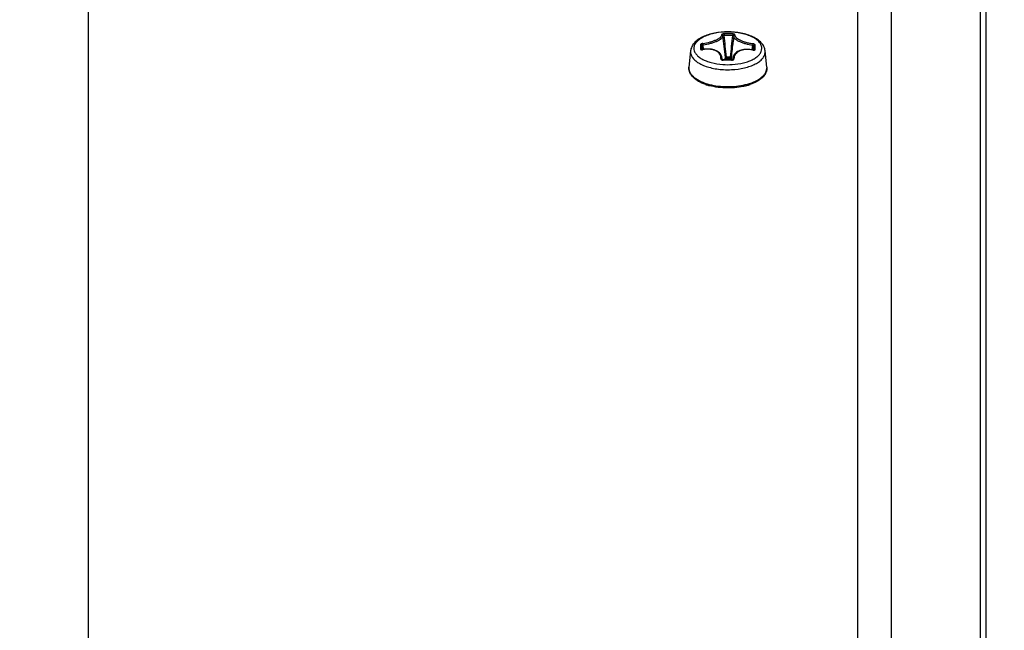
# Model space of a CAD drawing. Header units: millimetres. Extents: x 0 to 420, y 0 to 297.
# Tile 303 of 514: x 267.63 to 276.43, y 244.24 to 249.69. Entities that reach past the tile are written whole.
import ezdxf

# ---------------------------------------------------------------- set-up
doc = ezdxf.new("R2010")
doc.units = ezdxf.units.MM
doc.header["$LTSCALE"] = 23.1
doc.layers.get('0').update_dxf_attribs({"linetype": 'CONTINUOUS'})
doc.layers.add('DIM_PILOTEES', color=7, linetype='CONTINUOUS')
doc.styles.get("Standard").update_dxf_attribs({"font": 'txt', "width": 0.7})
doc.dimstyles.new('DIMSTYLE_1', dxfattribs={"dimtxt": 2.5, "dimasz": 3.5, "dimexe": 2, "dimexo": 0, "dimtad": 1, "dimdec": 0, "dimlfac": 10, "dimdsep": 46, "dimtxsty": 'Standard', "dimblk": '_FILLED', "dimblk1": '_FILLED', "dimblk2": '_FILLED', "dimcen": 0.09, "dimazin": 2, "dimtp": 1.2, "dimtm": 1.2, "dimtfac": 1, "dimtdec": 0, "dimtofl": 0, "dimtmove": 0, "dimatfit": 3, "dimldrblk": '_FILLED', "dimfxl": 0, "dimtolj": 1, "dimarcsym": 0})
doc.dimstyles.new('DIMSTYLE_3', dxfattribs={"dimtxt": 2.5, "dimasz": 3.5, "dimexe": 2, "dimexo": 0, "dimtad": 1, "dimdec": 0, "dimlfac": 10, "dimdsep": 46, "dimtxsty": 'Standard', "dimblk": '_FILLED', "dimblk1": '_FILLED', "dimblk2": '_FILLED', "dimcen": 0.09, "dimazin": 2, "dimtp": 0.3, "dimtm": 0.3, "dimtfac": 1, "dimtdec": 0, "dimtofl": 0, "dimtmove": 0, "dimatfit": 3, "dimldrblk": '_FILLED', "dimfxl": 0, "dimtolj": 1, "dimarcsym": 0})
doc.dimstyles.new('DIMSTYLE_4', dxfattribs={"dimtxt": 2.5, "dimasz": 3.5, "dimexe": 2, "dimexo": 0, "dimtad": 1, "dimdec": 0, "dimlfac": 10, "dimdsep": 46, "dimtxsty": 'Standard', "dimblk": '_FILLED', "dimblk1": '_FILLED', "dimblk2": '_FILLED', "dimcen": 0.09, "dimazin": 2, "dimtp": 0.8, "dimtm": 0.8, "dimtfac": 1, "dimtdec": 0, "dimtofl": 0, "dimtmove": 0, "dimatfit": 3, "dimldrblk": '_FILLED', "dimfxl": 0, "dimtolj": 1, "dimarcsym": 0})

# ---------------------------------------------------------------- blocks, each defined once
blk = doc.blocks.new('_FILLED')
at = {"color": 0, "linetype": 'ByBlock'}
blk.add_solid([(0, 0), (-1, 0.1429), (-1, -0.1429)], dxfattribs=at)
blk = doc.blocks.new('*D1')
at = {"layer": 'DIM_PILOTEES', "color": 2, "linetype": 'Continuous'}
for p, q in [((273.9153, 254.2086), (213.2201, 254.2086)), ((215.2201, 254.2086), (215.2201, 191.8279)), ((215.2201, 129.4471), (215.2201, 191.8279)), ((273.9407, 129.4471), (213.2201, 129.4471))]:
    blk.add_line(p, q, dxfattribs=at)
at = {"layer": 'DIM_PILOTEES', "color": 2, "linetype": 'Continuous', "xscale": 3.5, "yscale": 3.5, "zscale": 3.5}
for p, rotation in [((215.2201, 254.2086), 90), ((215.2201, 129.4471), 270)]:
    blk.add_blockref('_FILLED', p, dxfattribs=dict(at, rotation=rotation))
at = {"layer": 'DIM_PILOTEES', "color": 2, "linetype": 'Continuous', "insert": (212.0951, 191.6644), "char_height": 2.5, "width": 10.982143, "attachment_point": 2, "rotation": 90, "line_spacing_factor": 0.9}
blk.add_mtext('{\\ftxt;\\W0.0001;\\H0.0001;\\~}{\\ftxt;\\W2.9285714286;\\H2.5; }{\\ftxt;\\W0.0001;\\H0.0001;\\~}', dxfattribs=at)
blk = doc.blocks.new('*D3')
at = {"layer": 'DIM_PILOTEES', "color": 2, "linetype": 'Continuous'}
for p, q in [((268.2466, 226.4958), (268.2466, 267.8625)), ((276.2711, 203.1426), (276.2711, 267.8625)), ((268.2466, 265.8625), (257.526, 265.8625)), ((257.526, 265.8625), (272.2588, 265.8625)), ((283.7711, 265.8625), (272.2588, 265.8625)), ((276.2711, 265.8625), (283.7711, 265.8625))]:
    blk.add_line(p, q, dxfattribs=at)
at = {"layer": 'DIM_PILOTEES', "color": 2, "linetype": 'Continuous', "xscale": 3.5, "yscale": 3.5, "zscale": 3.5}
blk.add_blockref('_FILLED', (268.2466, 265.8625), dxfattribs=at)
at = {"layer": 'DIM_PILOTEES', "color": 2, "linetype": 'Continuous', "xscale": 3.5, "yscale": 3.5, "zscale": 3.5, "rotation": 180}
blk.add_blockref('_FILLED', (276.2711, 265.8625), dxfattribs=at)
at = {"layer": 'DIM_PILOTEES', "color": 2, "linetype": 'Continuous', "insert": (261.4546, 268.9875), "char_height": 2.5, "width": 5.892857, "attachment_point": 3, "line_spacing_factor": 0.9}
blk.add_mtext('{\\ftxt;\\W0.0001;\\H0.0001;\\~}{\\ftxt;\\W1.5714285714;\\H2.5; }{\\ftxt;\\W0.0001;\\H0.0001;\\~}', dxfattribs=at)
blk = doc.blocks.new('*D9')
at = {"layer": 'DIM_PILOTEES', "color": 2, "linetype": 'Continuous'}
for p, q in [((226.3883, 206.1532), (226.3883, 279.9641)), ((276.2211, 241.5579), (276.2211, 279.9641)), ((226.3883, 277.9641), (251.3047, 277.9641)), ((276.2211, 277.9641), (251.3047, 277.9641))]:
    blk.add_line(p, q, dxfattribs=at)
at = {"layer": 'DIM_PILOTEES', "color": 2, "linetype": 'Continuous', "xscale": 3.5, "yscale": 3.5, "zscale": 3.5, "rotation": 180}
blk.add_blockref('_FILLED', (226.3883, 277.9641), dxfattribs=at)
at = {"layer": 'DIM_PILOTEES', "color": 2, "linetype": 'Continuous', "xscale": 3.5, "yscale": 3.5, "zscale": 3.5}
blk.add_blockref('_FILLED', (276.2211, 277.9641), dxfattribs=at)
at = {"layer": 'DIM_PILOTEES', "color": 2, "linetype": 'Continuous', "insert": (253.158, 281.0891), "char_height": 2.5, "width": 8.839286, "attachment_point": 2, "line_spacing_factor": 0.9}
blk.add_mtext('{\\ftxt;\\W0.0001;\\H0.0001;\\~}{\\ftxt;\\W2.3571428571;\\H2.5; }{\\ftxt;\\W0.0001;\\H0.0001;\\~}', dxfattribs=at)

msp = doc.modelspace()

# ---------------------------------------------------------------- linework, layer by layer
at = {"color": 7, "linetype": 'Continuous'}
for p, q in [((275.1211, 254.072), (275.1211, 175.172)), ((275.4211, 254.072), (275.4211, 175.172)), ((274.0041, 249.5643), (274.0035, 249.5509)), ((274.0133, 249.5469), (274.0071, 249.4951)), ((274.0136, 249.5489), (274.0133, 249.5469)), ((274.0138, 249.5498), (274.0136, 249.5489)), ((273.733, 249.4251), (273.7292, 249.4601)), ((273.744, 249.4267), (273.7397, 249.4679)), ((274.007, 249.4949), (274.0071, 249.4951)), ((274.1797, 249.4223), (274.1842, 249.4639)), ((274.1903, 249.4211), (274.1944, 249.456)), ((274.1903, 249.4211), (274.1944, 249.456)), ((273.6277, 249.4124), (273.6134, 249.269)), ((273.6277, 249.4124), (273.6273, 249.4078)), ((273.7278, 249.4255), (273.7278, 249.4258)), ((273.729, 249.4235), (273.7338, 249.4237)), ((273.7366, 249.4241), (273.7366, 249.4256)), ((273.7369, 249.4242), (273.7366, 249.4241)), ((273.7369, 249.4242), (273.7366, 249.4241)), ((274.1833, 249.4202), (274.1835, 249.4216)), ((274.1931, 249.422), (274.193, 249.4215)), ((274.1931, 249.422), (274.193, 249.4215)), ((274.3088, 249.2688), (274.2944, 249.4124)), ((273.9085, 249.3519), (273.9106, 249.3343)), ((273.9086, 249.3356), (273.9085, 249.3365)), ((273.9486, 249.3472), (273.9487, 249.3598)), ((273.9486, 249.3472), (273.981, 249.3469)), ((273.9487, 249.3598), (273.9811, 249.3595)), ((273.981, 249.3469), (273.9811, 249.3595)), ((274.0057, 249.3474), (274.0041, 249.3341)), ((274.0053, 249.335), (274.0054, 249.3357)), ((273.6129, 249.2631), (273.6133, 249.2688)), ((273.6133, 249.2688), (273.613, 249.2641)), ((273.6134, 249.269), (273.6133, 249.2688)), ((274.3088, 249.2688), (274.3092, 249.2558))]:
    msp.add_line(p, q, dxfattribs=at)
for points in [[(273.7366, 249.4256), (273.7349, 249.4253), (273.7331, 249.4251), (273.7314, 249.4251), (273.7299, 249.4251), (273.7287, 249.4253), (273.7277, 249.4255), (273.727, 249.4257), (273.7265, 249.4258)], [(273.9085, 249.3519), (273.908, 249.3556), (273.9058, 249.3644), (273.9026, 249.3728), (273.8982, 249.3809), (273.8927, 249.3884), (273.8862, 249.3955), (273.8787, 249.402), (273.8703, 249.4079), (273.8609, 249.4132), (273.8507, 249.4179), (273.8397, 249.4218), (273.8281, 249.4249), (273.8159, 249.4273), (273.8031, 249.4289), (273.79, 249.4298), (273.7764, 249.4298), (273.7627, 249.4291), (273.7487, 249.4275), (273.7366, 249.4256)], [(274.185, 249.4213), (274.1715, 249.4238), (274.1576, 249.4256), (274.1437, 249.4266), (274.1301, 249.4268), (274.1168, 249.4262), (274.1039, 249.4248), (274.0914, 249.4226), (274.0795, 249.4197), (274.0682, 249.416), (274.0577, 249.4116), (274.0479, 249.4065), (274.0391, 249.4007), (274.0312, 249.3944), (274.0242, 249.3874), (274.0183, 249.3799), (274.0134, 249.372), (274.0097, 249.3636), (274.007, 249.3549), (274.0057, 249.3473)], [(274.1943, 249.4219), (274.1943, 249.4219), (274.194, 249.4218), (274.1935, 249.4216), (274.1926, 249.4214), (274.1915, 249.4212), (274.1902, 249.4211), (274.1886, 249.421), (274.1868, 249.4211), (274.185, 249.4213)], [(273.9111, 249.334), (273.9102, 249.3345), (273.9094, 249.3349), (273.9089, 249.3353), (273.9085, 249.3357), (273.9084, 249.3358)], [(273.9182, 249.3329), (273.9167, 249.3329), (273.9151, 249.333), (273.9136, 249.3333), (273.9123, 249.3336), (273.9111, 249.334)], [(273.9951, 249.3322), (273.9837, 249.3325), (273.9702, 249.3328), (273.9567, 249.333), (273.9433, 249.3331), (273.9298, 249.333), (273.9182, 249.3329)], [(274.0044, 249.3343), (274.0035, 249.3338), (274.0025, 249.3333), (274.0012, 249.3329), (273.9998, 249.3325), (273.9982, 249.3323), (273.9966, 249.3322), (273.9951, 249.3322)], [(274.0054, 249.3352), (274.0055, 249.3352), (274.0055, 249.3352), (274.0053, 249.335), (274.005, 249.3347), (274.0044, 249.3343)]]:
    msp.add_lwpolyline(points, dxfattribs=at)
for centre, radius, start, end in [((259.2592, 247.7968), 14.7619, 6.06035, 6.81939), ((273.9541, 248.2717), 1.2936, 87.7868, 91.19617), ((273.954, 248.269), 1.2828, 87.78929, 91.19865), ((259.8536, 247.8726), 14.1734, 6.02286, 6.80307), ((288.0051, 247.8183), 14.1084, 172.94593, 173.72854), ((275.5819, 249.3783), 1.8668, 177.24621, 177.79624), ((275.5582, 249.372), 1.8312, 177.24144, 177.79761), ((289.4245, 247.6484), 15.5277, 173.17044, 173.69048), ((270.7371, 249.5718), 3.4592, 357.78688, 358.08123), ((270.6821, 249.582), 3.5263, 357.78667, 358.07779), ((275.9253, 249.3654), 2.2105, 177.80383, 178.29629), ((275.8809, 249.3597), 2.1541, 177.80178, 178.24119), ((273.7293, 249.4631), 0.0396, 276.41564, 280.56945), ((274.1914, 249.4596), 0.0402, 258.42456, 260.4371), ((274.1913, 249.4588), 0.0395, 260.43335, 262.59295), ((270.1057, 249.5958), 4.0911, 357.56492, 357.79204), ((269.9512, 249.6099), 4.2577, 357.53456, 357.79029), ((274.2178, 249.4048), 0.077, 357.80476, 5.70129), ((273.9135, 249.3361), 0.00498, 174.90511, 183.83758), ((273.9611, 249.92), 0.6301, 265.8754, 273.45184), ((273.9277, 249.3309), 0.00963, 168.54212, 182.81335), ((273.9437, 247.8797), 1.451, 87.97505, 91.01438), ((273.846, 249.3354), 0.1491, 357.84581, 358.76343), ((274.049, 249.3635), 0.0594, 210.07729, 211.66139), ((274.0707, 249.3397), 0.0654, 173.30271, 183.50713), ((274.0005, 249.3355), 0.00495, 356.23147, 2.19979), ((273.6929, 249.261), 0.0799, 177.79343, 178.4626), ((273.9611, 249.9382), 0.6934, 266.70494, 272.68479), ((274.2291, 249.261), 0.0801, 356.2933, 357.79284), ((273.9204, 249.5704), 0.4839, 250.76377, 254.11181), ((273.9292, 249.6008), 0.5156, 254.09624, 254.81621), ((273.9316, 249.6096), 0.5247, 254.81495, 255.11031), ((273.9322, 249.6416), 0.5449, 255.40133, 255.61771), ((273.9883, 249.618), 0.5334, 284.24608, 284.88422), ((273.9905, 249.6096), 0.5247, 284.8851, 285.19641), ((274.003, 249.5659), 0.4793, 285.1217, 289.25359)]:
    msp.add_arc(centre, radius, start, end, dxfattribs=at)
for points, knots in [([(274.2944, 249.4124), (274.2931, 249.4258), (274.2851, 249.4525), (274.2605, 249.4872), (274.2261, 249.5162), (274.1838, 249.5399), (274.1347, 249.5587), (274.0604, 249.5774), (273.961, 249.5863), (273.8617, 249.5774), (273.7874, 249.5587), (273.7383, 249.5399), (273.696, 249.5162), (273.6616, 249.4872), (273.637, 249.4525), (273.629, 249.4258), (273.6277, 249.4124)], [0, 0, 0, 0, 0.049832, 0.101193, 0.155966, 0.215691, 0.280842, 0.350888, 0.500005, 0.649122, 0.719167, 0.784316, 0.844039, 0.89881, 0.950167, 1, 1, 1, 1]), ([(274.265, 249.433), (274.2654, 249.4426), (274.2618, 249.4632), (274.2442, 249.4914), (274.2161, 249.5167), (274.1788, 249.5388), (274.1334, 249.5569), (274.0625, 249.5755), (273.9665, 249.5849), (273.87, 249.5772), (273.798, 249.5598), (273.7513, 249.5425), (273.7123, 249.5211), (273.6825, 249.4964), (273.6628, 249.4687), (273.6574, 249.4481), (273.6571, 249.4384)], [0, 0, 0, 0, 0.039698, 0.083602, 0.13474, 0.194185, 0.261584, 0.335674, 0.495954, 0.657137, 0.732291, 0.801068, 0.862069, 0.914739, 0.959836, 1, 1, 1, 1]), ([(273.7388, 249.4806), (273.7604, 249.4835), (273.7921, 249.4897), (273.8319, 249.5018), (273.8576, 249.5121), (273.8761, 249.5216), (273.8881, 249.5298), (273.8992, 249.5389), (273.9073, 249.5498), (273.9063, 249.558)], [0, 0, 0, 0, 0.340374, 0.5013, 0.646983, 0.771753, 0.825072, 0.872001, 1, 1, 1, 1]), ([(273.7397, 249.4679), (273.7626, 249.4707), (273.7961, 249.477), (273.8381, 249.4896), (273.8653, 249.5003), (273.8877, 249.512), (273.9043, 249.5242), (273.9148, 249.5364), (273.9172, 249.5458), (273.9167, 249.5497)], [0, 0, 0, 0, 0.338215, 0.498008, 0.642712, 0.766833, 0.866807, 0.942433, 1, 1, 1, 1]), ([(273.9271, 249.565), (273.9244, 249.5649), (273.9193, 249.5645), (273.9135, 249.5633), (273.9097, 249.5618), (273.9075, 249.5605), (273.9062, 249.5589), (273.9063, 249.558)], [0, 0, 0, 0, 0.35255, 0.657404, 0.778842, 0.875364, 1, 1, 1, 1]), ([(273.9063, 249.558), (273.9087, 249.5581), (273.9138, 249.5566), (273.9164, 249.552), (273.9167, 249.5497)], [0, 0, 0, 0, 0.508424, 1, 1, 1, 1]), ([(273.9272, 249.5516), (273.9247, 249.5517), (273.9213, 249.5515), (273.9179, 249.5509), (273.9167, 249.55), (273.9167, 249.5497)], [0, 0, 0, 0, 0.680386, 0.89497, 1, 1, 1, 1]), ([(273.9271, 249.565), (273.927, 249.5632), (273.9271, 249.5588), (273.9271, 249.5543), (273.9272, 249.5516)], [0, 0, 0, 0, 0.395367, 1, 1, 1, 1]), ([(274.0127, 249.5499), (274.0116, 249.5504), (274.0084, 249.5509), (274.0053, 249.551), (274.0035, 249.5509)], [0, 0, 0, 0, 0.40955, 1, 1, 1, 1]), ([(274.024, 249.5569), (274.0243, 249.5578), (274.0232, 249.5595), (274.0211, 249.5608), (274.0175, 249.5624), (274.0117, 249.5637), (274.0067, 249.5642), (274.0041, 249.5643)], [0, 0, 0, 0, 0.122469, 0.216836, 0.336793, 0.642019, 1, 1, 1, 1]), ([(274.0136, 249.549), (274.0136, 249.5491), (274.0135, 249.5495), (274.0131, 249.5497), (274.0127, 249.5499)], [0, 0, 0, 0, 0.187747, 1, 1, 1, 1]), ([(274.0133, 249.5469), (274.0128, 249.543), (274.015, 249.5337), (274.0251, 249.5215), (274.0409, 249.5093), (274.0624, 249.4976), (274.0886, 249.4867), (274.1293, 249.4737), (274.1619, 249.4671), (274.1842, 249.4639)], [0, 0, 0, 0, 0.058675, 0.134794, 0.234584, 0.358055, 0.501941, 0.661095, 1, 1, 1, 1]), ([(274.024, 249.5569), (274.0218, 249.5571), (274.0171, 249.5559), (274.0143, 249.5519), (274.0138, 249.5498)], [0, 0, 0, 0, 0.508143, 1, 1, 1, 1]), ([(274.024, 249.5569), (274.0232, 249.5535), (274.0244, 249.5448), (274.0334, 249.5331), (274.0481, 249.5215), (274.0683, 249.5101), (274.0934, 249.4995), (274.1221, 249.49), (274.1532, 249.4822), (274.1746, 249.4782), (274.1855, 249.4766)], [0, 0, 0, 0, 0.056234, 0.129317, 0.227103, 0.350034, 0.494764, 0.65581, 0.826552, 1, 1, 1, 1]), ([(273.7388, 249.4806), (273.7361, 249.4802), (273.7309, 249.479), (273.7241, 249.4761), (273.7192, 249.4727), (273.7172, 249.4694), (273.7172, 249.468)], [0, 0, 0, 0, 0.313519, 0.603592, 0.836156, 1, 1, 1, 1]), ([(273.7172, 249.468), (273.7198, 249.4685), (273.7255, 249.4675), (273.7289, 249.4626), (273.7292, 249.4601)], [0, 0, 0, 0, 0.518798, 1, 1, 1, 1]), ([(273.7397, 249.4679), (273.7371, 249.4673), (273.7329, 249.4657), (273.7292, 249.4619), (273.7292, 249.4601)], [0, 0, 0, 0, 0.589144, 1, 1, 1, 1]), ([(273.7388, 249.4806), (273.7384, 249.4788), (273.7387, 249.4745), (273.7392, 249.4703), (273.7397, 249.4679)], [0, 0, 0, 0, 0.424804, 1, 1, 1, 1]), ([(274.1855, 249.4766), (274.1857, 249.4748), (274.1853, 249.4705), (274.1847, 249.4663), (274.1842, 249.4639)], [0, 0, 0, 0, 0.424916, 1, 1, 1, 1]), ([(274.1944, 249.456), (274.1944, 249.4578), (274.1909, 249.4617), (274.1868, 249.4633), (274.1842, 249.4639)], [0, 0, 0, 0, 0.407535, 1, 1, 1, 1]), ([(274.2063, 249.4637), (274.2064, 249.4651), (274.2047, 249.4684), (274.2, 249.4719), (274.1933, 249.475), (274.1882, 249.4762), (274.1855, 249.4766)], [0, 0, 0, 0, 0.16253, 0.392704, 0.682848, 1, 1, 1, 1]), ([(274.2063, 249.4637), (274.2037, 249.4642), (274.198, 249.4633), (274.1947, 249.4584), (274.1944, 249.456)], [0, 0, 0, 0, 0.520017, 1, 1, 1, 1]), ([(273.6273, 249.4078), (273.627, 249.3979), (273.6304, 249.3769), (273.6471, 249.3478), (273.6742, 249.3213), (273.7104, 249.2978), (273.7548, 249.2779), (273.825, 249.2562), (273.882, 249.2482), (273.9212, 249.2459)], [0, 0, 0, 0, 0.081716, 0.171056, 0.273843, 0.392519, 0.526924, 0.675177, 1, 1, 1, 1]), ([(273.6571, 249.4384), (273.6567, 249.4296), (273.6597, 249.4109), (273.6743, 249.3849), (273.6979, 249.3611), (273.7297, 249.3399), (273.7687, 249.3218), (273.8306, 249.3019), (273.881, 249.2941), (273.9157, 249.2915)], [0, 0, 0, 0, 0.082266, 0.171908, 0.274658, 0.393025, 0.527001, 0.674891, 1, 1, 1, 1]), ([(273.7158, 249.4311), (273.7157, 249.4301), (273.7164, 249.4278), (273.7195, 249.4253), (273.7238, 249.4238), (273.7272, 249.4235), (273.729, 249.4235)], [0, 0, 0, 0, 0.186493, 0.402474, 0.674172, 1, 1, 1, 1]), ([(273.7158, 249.4311), (273.718, 249.4315), (273.7227, 249.431), (273.7263, 249.4276), (273.7271, 249.4256)], [0, 0, 0, 0, 0.518319, 1, 1, 1, 1]), ([(273.8981, 249.3438), (273.8988, 249.3506), (273.8983, 249.3645), (273.8901, 249.3842), (273.8752, 249.401), (273.8545, 249.4142), (273.8291, 249.4234), (273.7894, 249.43), (273.7578, 249.4281), (273.7369, 249.4242)], [0, 0, 0, 0, 0.099016, 0.197686, 0.302887, 0.419499, 0.549339, 0.691506, 1, 1, 1, 1]), ([(273.9935, 249.2455), (274.0325, 249.2474), (274.0895, 249.2548), (274.16, 249.2752), (274.2051, 249.2944), (274.2424, 249.3171), (274.2708, 249.3428), (274.2894, 249.3712), (274.2944, 249.392), (274.2948, 249.4018)], [0, 0, 0, 0, 0.32201, 0.469932, 0.604723, 0.724361, 0.828362, 0.918575, 1, 1, 1, 1]), ([(273.999, 249.2911), (274.0336, 249.2931), (274.0841, 249.3003), (274.1465, 249.3192), (274.1862, 249.3366), (274.2191, 249.3571), (274.244, 249.3803), (274.2603, 249.4057), (274.2647, 249.4242), (274.265, 249.433)], [0, 0, 0, 0, 0.322344, 0.469957, 0.604366, 0.723715, 0.827655, 0.918105, 1, 1, 1, 1]), ([(274.1833, 249.4202), (274.1623, 249.4245), (274.1214, 249.4277), (274.0725, 249.4174), (274.0423, 249.3996), (274.0262, 249.3831), (274.0168, 249.3636), (274.0154, 249.3496), (274.0158, 249.3427)], [0, 0, 0, 0, 0.306488, 0.57875, 0.696714, 0.80306, 0.902012, 1, 1, 1, 1]), ([(274.1862, 249.4197), (274.1878, 249.4195), (274.19, 249.4193), (274.1922, 249.4194), (274.1927, 249.4194)], [0, 0, 0, 0, 0.758673, 1, 1, 1, 1]), ([(274.1927, 249.4194), (274.1944, 249.4195), (274.1974, 249.4199), (274.2013, 249.4214), (274.2041, 249.4237), (274.2049, 249.4258), (274.2049, 249.4268)], [0, 0, 0, 0, 0.320741, 0.590633, 0.80965, 1, 1, 1, 1]), ([(274.2049, 249.4268), (274.2027, 249.4272), (274.198, 249.4268), (274.1945, 249.4236), (274.1936, 249.4217)], [0, 0, 0, 0, 0.519785, 1, 1, 1, 1]), ([(273.8981, 249.3438), (273.8978, 249.3415), (273.8997, 249.3362), (273.9044, 249.3334), (273.907, 249.3324)], [0, 0, 0, 0, 0.446398, 1, 1, 1, 1]), ([(273.8981, 249.3438), (273.9005, 249.3438), (273.9051, 249.3426), (273.9082, 249.3386), (273.9085, 249.3365)], [0, 0, 0, 0, 0.538935, 1, 1, 1, 1]), ([(273.907, 249.3324), (273.9078, 249.332), (273.9114, 249.3308), (273.9152, 249.3304), (273.9181, 249.3305)], [0, 0, 0, 0, 0.238604, 1, 1, 1, 1]), ([(273.9295, 249.333), (273.9307, 249.3347), (273.935, 249.3416), (273.9378, 249.3494), (273.9386, 249.3553)], [0, 0, 0, 0, 0.265613, 1, 1, 1, 1]), ([(273.9487, 249.3598), (273.9464, 249.3596), (273.9431, 249.3589), (273.9398, 249.3571), (273.9387, 249.3559), (273.9386, 249.3553)], [0, 0, 0, 0, 0.616523, 0.845392, 1, 1, 1, 1]), ([(273.9486, 249.3472), (273.9462, 249.3472), (273.9415, 249.3488), (273.9389, 249.3532), (273.9386, 249.3553)], [0, 0, 0, 0, 0.520164, 1, 1, 1, 1]), ([(273.9444, 249.3331), (273.9449, 249.3342), (273.9468, 249.3387), (273.9481, 249.3435), (273.9486, 249.3472)], [0, 0, 0, 0, 0.257199, 1, 1, 1, 1]), ([(273.981, 249.3469), (273.9833, 249.3469), (273.988, 249.3484), (273.9906, 249.3527), (273.9909, 249.3549)], [0, 0, 0, 0, 0.520949, 1, 1, 1, 1]), ([(273.981, 249.3469), (273.981, 249.3457), (273.9815, 249.3408), (273.9828, 249.336), (273.9841, 249.3325)], [0, 0, 0, 0, 0.2459, 1, 1, 1, 1]), ([(273.9909, 249.3549), (273.9908, 249.3562), (273.9869, 249.3586), (273.9835, 249.3593), (273.9811, 249.3595)], [0, 0, 0, 0, 0.37226, 1, 1, 1, 1]), ([(273.9909, 249.3549), (273.991, 249.3531), (273.9919, 249.3457), (273.9947, 249.3386), (273.9975, 249.3337)], [0, 0, 0, 0, 0.241754, 1, 1, 1, 1]), ([(273.995, 249.3298), (273.9961, 249.3297), (274.0001, 249.3298), (274.0041, 249.3306), (274.0068, 249.3318)], [0, 0, 0, 0, 0.259554, 1, 1, 1, 1]), ([(274.0158, 249.3427), (274.0134, 249.3428), (274.0088, 249.3417), (274.0057, 249.3377), (274.0054, 249.3357)], [0, 0, 0, 0, 0.540637, 1, 1, 1, 1]), ([(274.0068, 249.3318), (274.0094, 249.3328), (274.0138, 249.3354), (274.0159, 249.3405), (274.0158, 249.3427)], [0, 0, 0, 0, 0.552914, 1, 1, 1, 1]), ([(273.7609, 249.1135), (273.7398, 249.1209), (273.7011, 249.1377), (273.6525, 249.1719), (273.6246, 249.208), (273.614, 249.2394), (273.6126, 249.2553), (273.6129, 249.2631)], [0, 0, 0, 0, 0.299982, 0.561, 0.788642, 0.895275, 1, 1, 1, 1]), ([(273.613, 249.2631), (273.6128, 249.2555), (273.6146, 249.2398), (273.6241, 249.2171), (273.6397, 249.1955), (273.6698, 249.1671), (273.7218, 249.1371), (273.7689, 249.1211), (273.7949, 249.1143)], [0, 0, 0, 0, 0.090691, 0.186201, 0.290835, 0.407314, 0.679098, 1, 1, 1, 1]), ([(274.1158, 249.1115), (274.1422, 249.1178), (274.1905, 249.1329), (274.2443, 249.1617), (274.2765, 249.1892), (274.2938, 249.2103), (274.3052, 249.2325), (274.3085, 249.2482), (274.309, 249.2558)], [0, 0, 0, 0, 0.319102, 0.591879, 0.709362, 0.814848, 0.910496, 1, 1, 1, 1]), ([(274.3092, 249.2558), (274.3089, 249.2482), (274.3064, 249.233), (274.2944, 249.2033), (274.2663, 249.1692), (274.2189, 249.1367), (274.1815, 249.1206), (274.1611, 249.1135)], [0, 0, 0, 0, 0.104329, 0.21107, 0.43985, 0.701313, 1, 1, 1, 1]), ([(274.1196, 249.101), (274.0938, 249.0945), (274.04, 249.0849), (273.9578, 249.0805), (273.8758, 249.0857), (273.8223, 249.0957), (273.7968, 249.1025)], [0, 0, 0, 0, 0.245037, 0.500862, 0.756241, 1, 1, 1, 1]), ([(273.7969, 249.1138), (273.8222, 249.1073), (273.8749, 249.0977), (273.9558, 249.0926), (274.037, 249.0965), (274.0902, 249.1054), (274.1158, 249.1115)], [0, 0, 0, 0, 0.243477, 0.498607, 0.754451, 1, 1, 1, 1])]:
    msp.add_open_spline(points, degree=3, knots=knots, dxfattribs=at)
msp.add_open_spline([(273.9085, 249.3365), (273.9091, 249.3416), (273.9091, 249.3468), (273.9085, 249.3519)], degree=3, dxfattribs=at)

# ---------------------------------------------------------------- dimensions: what is measured, and where the dimension line sits
at = {"layer": 'DIM_PILOTEES', "color": 2, "linetype": 'Continuous'}
for base, p1, p2, angle, text, dimstyle, picture, middle in [((226.3883, 277.9641), (276.2211, 241.5579), (226.3883, 206.1532), 180, '{\\ftxt;\\W0.0001;\\H0.0001;\\~}{\\ftxt;\\W2.3571428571;\\H2.5; }{\\ftxt;\\W0.0001;\\H0.0001;\\~}', 'DIMSTYLE_4', '*D9', (252.8009, 277.9641)), ((215.2201, 254.2086), (273.9407, 129.4471), (273.9153, 254.2086), 90, '{\\ftxt;\\W0.0001;\\H0.0001;\\~}{\\ftxt;\\W2.9285714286;\\H2.5; }{\\ftxt;\\W0.0001;\\H0.0001;\\~}', 'DIMSTYLE_1', '*D1', (215.2201, 191.3072))]:
    dim = msp.add_linear_dim(base=base, p1=p1, p2=p2, angle=angle, text=text, dimstyle=dimstyle, dxfattribs=at)
    dim.commit()
    dim.dimension.update_dxf_attribs({"geometry": picture, "text_midpoint": middle, "dimtype": 160})
dim = msp.add_linear_dim(base=(276.2711, 265.8625), p1=(268.2466, 226.4958), p2=(276.2711, 203.1426), text='{\\ftxt;\\W0.0001;\\H0.0001;\\~}{\\ftxt;\\W1.5714285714;\\H2.5; }{\\ftxt;\\W0.0001;\\H0.0001;\\~}', dimstyle='DIMSTYLE_3', dxfattribs=at)
dim.commit()
dim.dimension.update_dxf_attribs({"geometry": '*D3', "text_midpoint": (259.1332, 265.8625), "dimtype": 160})

doc.saveas('drawing.dxf')
